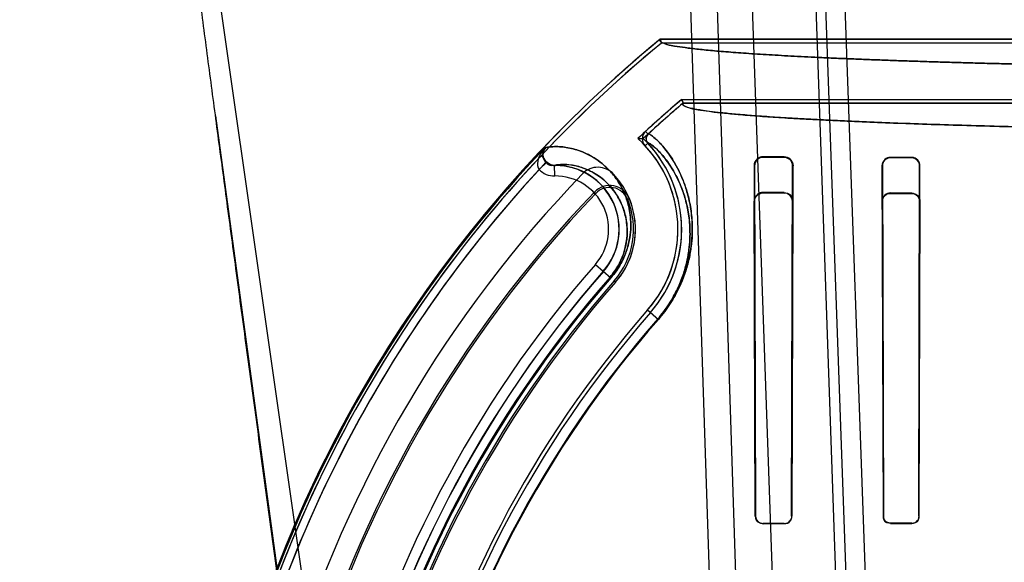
# Model space of a CAD drawing. Header units: millimetres. Extents: x 0 to 297, y 0 to 210.
# Tile 378 of 401: x 241.925 to 242.156, y 158.852 to 158.98. Entities that reach past the tile are written whole.
import ezdxf

# ---------------------------------------------------------------- set-up
doc = ezdxf.new("R2010")
doc.units = ezdxf.units.MM
doc.header["$LTSCALE"] = 16.335
doc.layers.get('0').update_dxf_attribs({"linetype": 'CONTINUOUS'})
for name, color, linetype in [('AXES_REF', 7, 'CONTINUOUS'), ('INTFCLR_1', 7, 'CONTINUOUS'), ('INTFCLR_144815', 7, 'CONTINUOUS'), ('INTFCLR_72935', 7, 'CONTINUOUS')]:
    doc.layers.add(name, color=color, linetype=linetype)

msp = doc.modelspace()

# ---------------------------------------------------------------- linework, layer by layer
at = {"color": 7, "linetype": 'Continuous'}
for centre, radius in [((241.5069109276, 154.9564782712), 4.8479140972), ((241.5069109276, 154.9564782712), 4.8475), ((241.5069109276, 154.9564782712), 4.8164570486), ((241.5069109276, 159.1054782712), 0.4275)]:
    msp.add_circle(centre, radius, dxfattribs=at)
msp.add_arc((241.5069109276, 154.9564782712), 4.8, 278.2771290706, 261.7228709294, dxfattribs=at)
at = {"layer": 'AXES_REF', "color": 7, "linetype": 'Continuous'}
msp.add_arc((241.5069109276, 154.9564782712), 4.91, 113.0826656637, 66.9173343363, dxfattribs=at)
at = {"layer": 'AXES_REF', "color": 9, "linetype": 'Continuous'}
msp.add_arc((241.5069109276, 154.9564782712), 4.4222561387, 94.4118118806, 85.5881881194, dxfattribs=at)
at = {"layer": 'INTFCLR_1', "color": 6, "linetype": 'Continuous'}
for p, q in [((242.0756433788, 158.9745054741), (242.0753279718, 158.9753871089)), ((242.2028541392, 158.975387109), (242.0753279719, 158.975387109)), ((242.1813201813, 158.9745054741), (242.0756433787, 158.9745054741)), ((242.0804321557, 158.9612596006), (242.0807562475, 158.9603779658)), ((242.0804321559, 158.9612596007), (242.1813201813, 158.9612596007)), ((242.0807562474, 158.9603779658), (242.4533451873, 158.9603779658)), ((242.1045507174, 158.9477038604), (242.0995507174, 158.9477294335)), ((242.1045507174, 158.9475876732), (242.0995507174, 158.9476072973)), ((242.1345507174, 158.9475876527), (242.1295507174, 158.9476036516)), ((242.1345507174, 158.9474929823), (242.1295507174, 158.9475064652)), ((242.0974360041, 158.9456122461), (242.0977413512, 158.8631826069)), ((242.0975574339, 158.9456122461), (242.0978156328, 158.8631826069)), ((242.1062639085, 158.8631826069), (242.1065096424, 158.9456122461)), ((242.1063355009, 158.8631826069), (242.1066201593, 158.9456122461)), ((242.1275624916, 158.9456122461), (242.1278188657, 158.8631826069)), ((242.1276590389, 158.9456122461), (242.1278862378, 158.8631826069)), ((242.1361989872, 158.8631826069), (242.1364191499, 158.9456122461)), ((242.1362646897, 158.8631826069), (242.1365109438, 158.9456122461)), ((242.0995507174, 158.8614554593), (242.1045507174, 158.8614683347)), ((242.0995507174, 158.8613823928), (242.1045507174, 158.8613965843)), ((242.1295507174, 158.8615243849), (242.1345507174, 158.8615340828)), ((242.1295507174, 158.8614578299), (242.1345507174, 158.8614683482))]:
    msp.add_line(p, q, dxfattribs=at)
at = {"layer": 'INTFCLR_1', "color": 9, "linetype": 'Continuous'}
for p, q in [((242.0719095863, 158.9537287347), (242.0725062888, 158.9530797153)), ((242.0717785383, 158.9503521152), (242.0724237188, 158.9509529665)), ((242.0482581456, 158.949905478), (242.0484364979, 158.9499054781)), ((242.0486285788, 158.9464873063), (242.0468413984, 158.9447431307)), ((242.0995507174, 158.9476072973), (242.0995507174, 158.9477294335)), ((242.1045507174, 158.9477038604), (242.1045507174, 158.9475876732)), ((242.1295507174, 158.9475064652), (242.1295507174, 158.9476036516)), ((242.1345507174, 158.9475876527), (242.1345507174, 158.9474929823)), ((242.0505065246, 158.9432249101), (242.0504757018, 158.9457243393)), ((242.0974360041, 158.9456122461), (242.0975574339, 158.9456122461)), ((242.1065096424, 158.9456122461), (242.1066201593, 158.9456122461)), ((242.1275624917, 158.9456122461), (242.1276590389, 158.9456122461)), ((242.1364191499, 158.9456122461), (242.1365109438, 158.9456122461)), ((242.0601039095, 158.9224261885), (242.0637317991, 158.9192540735)), ((242.0723864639, 158.9116867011), (242.0749049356, 158.909484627)), ((242.0978156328, 158.8631826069), (242.0977413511, 158.8631826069)), ((242.1063355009, 158.8631826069), (242.1062639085, 158.8631826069)), ((242.1278862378, 158.8631826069), (242.1278188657, 158.8631826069)), ((242.1362646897, 158.8631826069), (242.1361989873, 158.8631826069)), ((242.0995507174, 158.8613823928), (242.0995507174, 158.8614554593)), ((242.1045507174, 158.8614683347), (242.1045507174, 158.8613965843)), ((242.1295507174, 158.8614578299), (242.1295507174, 158.8615243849)), ((242.1345507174, 158.8615340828), (242.1345507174, 158.8614683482))]:
    msp.add_line(p, q, dxfattribs=at)
at = {"layer": 'INTFCLR_1', "color": 7, "linetype": 'Continuous'}
for points in [[(242.106276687, 158.9467690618), (242.1063525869, 158.9466446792), (242.106418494, 158.946517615), (242.1064745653, 158.9463887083), (242.1065209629, 158.9462589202), (242.1065580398, 158.9461288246), (242.1065862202, 158.9459985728), (242.1066057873, 158.9458685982), (242.1066169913, 158.9457396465), (242.1066201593, 158.9456122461)], [(242.098347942, 158.8619373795), (242.0983598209, 158.8619260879), (242.098371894, 158.8619148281), (242.0983841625, 158.8619036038), (242.0983963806, 158.861892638), (242.0984087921, 158.86188171), (242.0984221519, 158.8618701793), (242.0984368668, 158.8618577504), (242.0984525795, 158.8618447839), (242.0984689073, 158.8618316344), (242.0984857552, 158.8618184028), (242.0985032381, 158.8618050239), (242.0985212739, 158.861791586), (242.0985397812, 158.8617781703), (242.0985588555, 158.8617647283), (242.0985786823, 158.8617511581), (242.0985993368, 158.8617374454), (242.0986207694, 158.8617236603), (242.0986429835, 158.8617098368), (242.0986659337, 158.8616960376), (242.0986896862, 158.8616822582), (242.0987144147, 158.8616684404), (242.098740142, 158.8616546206), (242.0987668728, 158.8616408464), (242.0987947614, 158.8616270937), (242.098823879, 158.861613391), (242.0988541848, 158.8615998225), (242.0988856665, 158.8615864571), (242.0989181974, 158.861573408), (242.0989519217, 158.8615606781), (242.0989872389, 158.861548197), (242.0990242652, 158.8615360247), (242.0990629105, 158.8615242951), (242.0991032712, 158.8615130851), (242.0991453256, 158.8615025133), (242.0991891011, 158.8614926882), (242.0992347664, 158.8614836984), (242.0992822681, 158.8614756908), (242.0993316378, 158.8614688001), (242.0993831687, 158.8614631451), (242.0994369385, 158.8614589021), (242.0994928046, 158.8614562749), (242.0995507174, 158.8614554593)]]:
    msp.add_lwpolyline(points, dxfattribs=at)
at = {"layer": 'INTFCLR_1', "color": 6, "linetype": 'Continuous'}
for centre, radius, start, end in [((242.2670507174, 158.7414782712), 0.3024416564, 129.3396669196, 162.9347323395), ((242.2670507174, 158.7414782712), 0.3015600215, 129.3995060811, 162.9347321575), ((242.2670507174, 158.7414782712), 0.2883232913, 130.3349249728, 132.5951472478), ((242.2670507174, 158.7414782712), 0.2874416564, 130.3994272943, 132.5951472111), ((242.0735215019, 158.9519753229), 0.0023817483, 132.5924038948, 222.962492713), ((242.0735215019, 158.9519753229), 0.0015001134, 132.5915890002, 222.9624867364), ((242.0506611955, 158.9306826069), 0.029740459, 318.8345507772, 42.96685853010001), ((242.0506611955, 158.9306826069), 0.028858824, 318.8345500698, 42.9669915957), ((242.2670507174, 158.7414782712), 0.2996810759, 137.2913519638, 169.1014109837), ((242.0606645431, 158.9402781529), 0.005, 42.29570308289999, 136.0726218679), ((242.2670507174, 158.7414782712), 0.2915600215, 136.0726226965, 162.934732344), ((242.0735215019, 158.9519753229), 0.0123817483, 222.2957028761, 222.9661258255), ((242.0506611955, 158.9306826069), 0.018858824, 318.8345509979, 42.96699183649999), ((242.2670507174, 158.7414782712), 0.2685828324, 138.8345507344, 166.0686236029), ((242.2670507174, 158.7414782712), 0.2585828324, 138.8345508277, 166.0686237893), ((242.2670507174, 158.7414782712), 0.2577011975, 138.8345507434, 166.0686235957)]:
    msp.add_arc(centre, radius, start, end, dxfattribs=at)
at = {"layer": 'INTFCLR_1', "color": 9, "linetype": 'Continuous'}
for centre, radius, start, end in [((242.2670507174, 158.7414782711), 0.302178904, 136.3898582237, 175.7650415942), ((242.0504408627, 158.9482504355), 0.0050258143, 224.2570395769, 270.7486548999), ((242.0506611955, 158.9306826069), 0.0150428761, 318.8345507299, 90.70656214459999), ((242.0506611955, 158.9306826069), 0.0125432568, 318.8345507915, 90.70647647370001), ((242.2670507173, 158.7414782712), 0.2748983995, 138.8345507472, 166.0686236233), ((242.2670507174, 158.7414782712), 0.2723987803, 138.8345507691, 166.0686236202), ((242.2670507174, 158.7414782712), 0.2703464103, 138.8345507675, 166.0686236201), ((242.2670507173, 158.7414782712), 0.2700792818, 138.8345501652, 166.0686229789), ((242.2670507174, 158.7414782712), 0.2554052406, 138.8345507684, 166.0686236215), ((242.2670507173, 158.7414782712), 0.2552374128, 138.8345501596, 166.0686229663)]:
    msp.add_arc(centre, radius, start, end, dxfattribs=at)
at = {"layer": 'INTFCLR_1', "color": 6, "linetype": 'Continuous'}
for points, knots in [([(242.0753279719, 158.975387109), (242.0748251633, 158.9749749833), (242.0772060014, 158.9739958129), (242.0787984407, 158.973829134), (242.0809016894, 158.9734595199), (242.0827555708, 158.9732344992), (242.0844125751, 158.9730433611), (242.0862191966, 158.972858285), (242.0881854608, 158.9726736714), (242.0903061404, 158.9724914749), (242.0925804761, 158.9723113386), (242.0950062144, 158.9721335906), (242.097581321, 158.9719583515), (242.1003035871, 158.9717857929), (242.1031706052, 158.9716160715), (242.1061799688, 158.9714493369), (242.1093289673, 158.9712857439), (242.1126149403, 158.9711254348), (242.1160349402, 158.9709685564), (242.1195860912, 158.9708152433), (242.123265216, 158.9706656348), (242.1270692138, 158.9705198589), (242.1309946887, 158.9703780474), (242.1350383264, 158.9702403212), (242.139196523, 158.9701068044), (242.1434657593, 158.9699776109), (242.1478422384, 158.9698528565), (242.1523222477, 158.9697326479), (242.1569018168, 158.9696170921), (242.161577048, 158.9695062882), (242.1663438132, 158.9694003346), (242.1711980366, 158.9692993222), (242.1761354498, 158.9692033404), (242.1811518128, 158.969112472), (242.1862427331, 158.9690267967), (242.1914038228, 158.9689463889), (242.196630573, 158.9688713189), (242.201918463, 158.968801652), (242.2054636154, 158.9687590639), (242.2072456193, 158.9687386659)], [0, 0, 0, 0, 0.0147184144, 0.0289274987, 0.0479851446, 0.0593242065, 0.07186058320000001, 0.08558520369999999, 0.1004875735, 0.1165558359, 0.1337768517, 0.1521365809, 0.1716202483, 0.1922099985, 0.2138903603, 0.2366410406, 0.2604442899, 0.2852775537, 0.3111215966, 0.3379520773, 0.3657479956, 0.3944832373, 0.4241351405, 0.4546759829, 0.486081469, 0.5183223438, 0.5513727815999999, 0.5852021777, 0.6197831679, 0.6550840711, 0.6910759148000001, 0.7277261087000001, 0.7650041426, 0.8028766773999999, 0.8413117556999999, 0.8802754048, 0.9197343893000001, 0.9596540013, 1, 1, 1, 1]), ([(242.0807562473, 158.9603779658), (242.0802473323, 158.959944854), (242.0827264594, 158.9590206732), (242.0843549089, 158.958830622), (242.0871049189, 158.958376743), (242.0901857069, 158.9580461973), (242.0939850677, 158.9576781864), (242.0983730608, 158.9573303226), (242.1034449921, 158.9569820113), (242.1091071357, 158.9566460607), (242.1153411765, 158.9563218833), (242.1221240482, 158.9560112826), (242.1294291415, 158.9557153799), (242.137232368, 158.9554352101), (242.1455027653, 158.9551718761), (242.1542106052, 158.9549263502), (242.1633178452, 158.9546996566), (242.1727957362, 158.9544924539), (242.1826130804, 158.9543054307), (242.1927319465, 158.9541393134), (242.2031098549, 158.9539947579), (242.2137129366, 158.9538721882), (242.2245084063, 158.9537719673), (242.2354591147, 158.9536944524), (242.2465233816, 158.9536399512), (242.2576565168, 158.9536086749), (242.2688119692, 158.9536007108), (242.2799503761, 158.9536160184), (242.2910349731, 158.9536544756), (242.3020326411, 158.9537159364), (242.3129052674, 158.95380018), (242.3236146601, 158.9539069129), (242.3341195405, 158.9540357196), (242.3443788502, 158.9541860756), (242.3543542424, 158.9543573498), (242.3640145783, 158.9545489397), (242.3733227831, 158.9547600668), (242.382246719, 158.9549899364), (242.3907550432, 158.9552376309), (242.3988259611, 158.9555024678), (242.4064252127, 158.955783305), (242.4135303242, 158.9560792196), (242.4201126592, 158.9563888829), (242.4261524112, 158.9567113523), (242.4316242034, 158.9570448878), (242.4365101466, 158.9573885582), (242.4407171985, 158.9577330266), (242.4442184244, 158.9580750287), (242.4468848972, 158.9583813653), (242.4490426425, 158.9586911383), (242.4508013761, 158.9589832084), (242.4541343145, 158.9597063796), (242.4533451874, 158.9603779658)], [0, 0, 0, 0, 0.0053653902, 0.0105118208, 0.0174760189, 0.0261386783, 0.0359683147, 0.0479263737, 0.0615456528, 0.0767631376, 0.0934730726, 0.1116627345, 0.1312789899, 0.1521719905, 0.1743536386, 0.19771396, 0.2221132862, 0.2474965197, 0.2738282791, 0.300949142, 0.3287498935, 0.357158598, 0.3860849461, 0.4154283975, 0.4450819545, 0.4749189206, 0.5048145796, 0.5346469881, 0.5643471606, 0.5938112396, 0.6229465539, 0.651644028, 0.6797991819, 0.7072945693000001, 0.7340229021, 0.7599014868, 0.7848707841, 0.8087758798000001, 0.8315737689, 0.8532113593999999, 0.873610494, 0.8926282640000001, 0.9103060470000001, 0.9265175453, 0.941187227, 0.954324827, 0.9658240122, 0.9751315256, 0.9824167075, 0.9877637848, 0.9916803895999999, 1, 1, 1, 1]), ([(242.0995507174, 158.9477294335), (242.0991016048, 158.9477318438), (242.0979906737, 158.9473850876), (242.0974319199, 158.9462414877), (242.0974360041, 158.9456122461)], [0, 0, 0, 0, 0.4164780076, 1, 1, 1, 1]), ([(242.0995507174, 158.9476072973), (242.0990856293, 158.9476091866), (242.0980307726, 158.9472357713), (242.0975547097, 158.9461649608), (242.0975574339, 158.9456122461)], [0, 0, 0, 0, 0.4569520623, 1, 1, 1, 1]), ([(242.1065096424, 158.9456122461), (242.1065120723, 158.9461427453), (242.1060628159, 158.9471952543), (242.105023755, 158.9475858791), (242.1045507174, 158.9475876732)], [0, 0, 0, 0, 0.5286303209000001, 1, 1, 1, 1]), ([(242.1295507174, 158.9476036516), (242.1290923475, 158.9476051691), (242.1280413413, 158.9472383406), (242.1275597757, 158.9461691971), (242.1275624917, 158.9456122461)], [0, 0, 0, 0, 0.4514516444, 1, 1, 1, 1]), ([(242.1295507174, 158.9475064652), (242.1290875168, 158.9475077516), (242.1280827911, 158.9471277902), (242.1276569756, 158.9461154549), (242.1276590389, 158.9456122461)], [0, 0, 0, 0, 0.4792994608, 1, 1, 1, 1]), ([(242.1365109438, 158.9456122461), (242.136513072, 158.946075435), (242.1361421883, 158.9471162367), (242.1350912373, 158.9475859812), (242.1345507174, 158.9475876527)], [0, 0, 0, 0, 0.4614788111, 1, 1, 1, 1]), ([(242.1364191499, 158.9456122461), (242.1364209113, 158.946060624), (242.1360589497, 158.9470532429), (242.1350586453, 158.9474916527), (242.1345507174, 158.9474929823)], [0, 0, 0, 0, 0.4688655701, 1, 1, 1, 1]), ([(242.1045507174, 158.8613965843), (242.1050017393, 158.8613978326), (242.105948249, 158.861774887), (242.1063345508, 158.8627231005), (242.1063355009, 158.8631826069)], [0, 0, 0, 0, 0.4953413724, 1, 1, 1, 1])]:
    msp.add_open_spline(points, degree=3, knots=knots, dxfattribs=at)
at = {"layer": 'INTFCLR_1', "color": 9, "linetype": 'Continuous'}
for points, knots in [([(242.0749049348, 158.9094846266), (242.0754205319, 158.9100743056), (242.076395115, 158.9112739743), (242.0777038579, 158.9131433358), (242.0788315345, 158.9150181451), (242.0797818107, 158.9168637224), (242.080566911, 158.9186532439), (242.0813943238, 158.9208865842), (242.0820035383, 158.9230516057), (242.0824197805, 158.9251232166), (242.082704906, 158.9269867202), (242.0828959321, 158.9291612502), (242.0829150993, 158.9316045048), (242.0827685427, 158.933841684), (242.0824932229, 158.9358935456), (242.0821183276, 158.9377751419), (242.0816673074, 158.9394998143), (242.0810123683, 158.9415354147), (242.0801027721, 158.9437681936), (242.0789001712, 158.9460787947), (242.0776999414, 158.947980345), (242.0765452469, 158.9495338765), (242.0755015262, 158.9507506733), (242.0743643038, 158.9519204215), (242.07356254, 158.9525310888), (242.0726673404, 158.9532278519), (242.0725062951, 158.9530797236)], [0, 0, 0, 0, 0.04811289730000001, 0.0948396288, 0.140055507, 0.1823895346, 0.2222603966, 0.2600101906, 0.3286183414, 0.3601103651, 0.3897605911, 0.4443772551, 0.4940218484, 0.5396970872, 0.5819719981, 0.6210923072, 0.6574699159, 0.6914075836, 0.7523833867, 0.8053095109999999, 0.8511583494, 0.8905021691, 0.9236660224, 0.9508068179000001, 0.9865600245, 1, 1, 1, 1]), ([(242.074778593, 158.909595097), (242.0752685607, 158.910155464), (242.0761946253, 158.9112955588), (242.0774379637, 158.9130722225), (242.0785090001, 158.9148541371), (242.0794112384, 158.9166082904), (242.0801563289, 158.9183091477), (242.0809411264, 158.9204317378), (242.0815183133, 158.9224893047), (242.0819119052, 158.9244579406), (242.0821809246, 158.9262286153), (242.0823599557, 158.9282945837), (242.082375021, 158.9306154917), (242.0822325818, 158.9327402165), (242.0819678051, 158.934688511), (242.0816084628, 158.9364747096), (242.0811768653, 158.9381115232), (242.0805507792, 158.9400428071), (242.0796820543, 158.9421602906), (242.0785342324, 158.9443501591), (242.0773891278, 158.946151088), (242.076287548, 158.9476205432), (242.0752919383, 158.948771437), (242.0742056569, 158.9498721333), (242.073439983, 158.9504586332), (242.0725772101, 158.9510956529), (242.0724237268, 158.9509529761)], [0, 0, 0, 0, 0.048135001, 0.09488283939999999, 0.1401184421, 0.1824700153, 0.2223563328, 0.2601195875, 0.3287485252, 0.3602483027, 0.3899046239, 0.4445290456, 0.4941763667, 0.539850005, 0.5821195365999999, 0.6212312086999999, 0.6575973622, 0.6915211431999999, 0.7524634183, 0.8053508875, 0.8511585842, 0.8904615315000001, 0.9235877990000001, 0.9506982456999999, 0.9864488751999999, 1, 1, 1, 1]), ([(242.0482581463, 158.9499054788), (242.0480908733, 158.9497220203), (242.04746933, 158.9489794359), (242.0469663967, 158.9481292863), (242.0467121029, 158.9474551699)], [0, 0, 0, 0, 0.2562763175, 1, 1, 1, 1]), ([(242.0486285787, 158.9464873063), (242.0484881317, 158.9466309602), (242.0480207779, 158.9471969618), (242.0477840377, 158.9479430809), (242.047768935, 158.9484736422)], [0, 0, 0, 0, 0.2745774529, 1, 1, 1, 1]), ([(242.0637317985, 158.9192540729), (242.0641948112, 158.919783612), (242.065042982, 158.9208697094), (242.066093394, 158.9225657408), (242.0669053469, 158.9242343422), (242.0675026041, 158.9258232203), (242.0679240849, 158.9273211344), (242.0682824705, 158.9291260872), (242.0684715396, 158.9311982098), (242.0683892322, 158.9334789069), (242.0680831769, 158.9355064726), (242.0676136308, 158.9373183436), (242.0668524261, 158.9394110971), (242.0656797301, 158.9416742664), (242.0639973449, 158.9439459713), (242.0621834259, 158.9457686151), (242.0597852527, 158.9476047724), (242.0567924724, 158.9491371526), (242.0538141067, 158.9499137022), (242.0510848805, 158.9501903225), (242.0494840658, 158.9501358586), (242.0484364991, 158.9499054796)], [0, 0, 0, 0, 0.04773748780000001, 0.09329304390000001, 0.1351487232, 0.1734708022, 0.2083384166, 0.240632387, 0.298256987, 0.3490779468, 0.3951598, 0.4371448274, 0.4758885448, 0.5461126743, 0.6092467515, 0.6670305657, 0.7200356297, 0.8137358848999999, 0.8930638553, 0.9272076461, 1, 1, 1, 1]), ([(242.0467120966, 158.9474551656), (242.0466229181, 158.9472118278), (242.0463615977, 158.9463455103), (242.0464042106, 158.9452435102), (242.0468413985, 158.9447431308)], [0, 0, 0, 0, 0.2805935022, 1, 1, 1, 1]), ([(242.0635307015, 158.919429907), (242.0639313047, 158.9198880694), (242.0646648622, 158.9208280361), (242.0655723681, 158.9222960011), (242.066272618, 158.9237411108), (242.06741026, 158.9267794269), (242.0677761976, 158.9301808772), (242.0672588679, 158.9334850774), (242.0668454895, 158.9350477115), (242.0661782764, 158.9368490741), (242.0651546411, 158.9387936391), (242.0636908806, 158.9407397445), (242.0621167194, 158.9422954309), (242.0600422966, 158.9438535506), (242.0574567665, 158.945145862), (242.0540746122, 158.9459711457), (242.0517302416, 158.946000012), (242.0504757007, 158.9457243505)], [0, 0, 0, 0, 0.0482456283, 0.0942835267, 0.1365779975, 0.1752964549, 0.351446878, 0.3979353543, 0.4402714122, 0.4793207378, 0.5500476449, 0.6135710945, 0.671652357, 0.7248751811, 0.8188122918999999, 0.8981763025, 1, 1, 1, 1])]:
    msp.add_open_spline(points, degree=3, knots=knots, dxfattribs=at)
for points in [[(242.047768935, 158.948473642), (242.047659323, 158.9479968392), (242.047167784, 158.947633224), (242.0467120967, 158.9474551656)], [(242.047770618, 158.9484943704), (242.0477790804, 158.9489919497), (242.0479477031, 158.9495165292), (242.0482581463, 158.9499054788)], [(242.047770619, 158.94849437), (242.0478349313, 158.9490104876), (242.0480787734, 158.9495279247), (242.0484364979, 158.9499054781)], [(242.0504756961, 158.9457243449), (242.0498095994, 158.9457149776), (242.0490946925, 158.9460113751), (242.0486285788, 158.9464873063)]]:
    msp.add_open_spline(points, degree=3, dxfattribs=at)
at = {"layer": 'INTFCLR_1', "color": 7, "linetype": 'Continuous'}
for points in [[(242.1045507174, 158.9477038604), (242.1050127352, 158.9477015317), (242.105600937, 158.9476212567), (242.1058552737, 158.9472355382)], [(242.0978156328, 158.8631826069), (242.0978165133, 158.8627311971), (242.0980222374, 158.8622499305), (242.098347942, 158.8619373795)], [(242.0978156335, 158.8631826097), (242.0978162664, 158.8626533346), (242.0980177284, 158.8617695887), (242.0985469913, 158.861773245)]]:
    msp.add_open_spline(points, degree=3, dxfattribs=at)
msp.add_open_spline([(242.106620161, 158.9456122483), (242.106629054, 158.9461792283), (242.1061400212, 158.947292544), (242.1050449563, 158.9477042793), (242.104550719, 158.9477038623)], degree=3, knots=[0, 0, 0, 0, 0.5343037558, 1, 1, 1, 1], dxfattribs=at)
at = {"layer": 'INTFCLR_1', "color": 6, "linetype": 'Continuous'}
for points in [[(242.0977413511, 158.8631826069), (242.0977425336, 158.8626335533), (242.0979473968, 158.8617171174), (242.0984964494, 158.8617187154)], [(242.1278188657, 158.8631826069), (242.1278199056, 158.8626451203), (242.1280364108, 158.8617566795), (242.1285738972, 158.8617578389)], [(242.1278862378, 158.8631826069), (242.1278871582, 158.8626651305), (242.1280966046, 158.8618103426), (242.1286140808, 158.8618113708)], [(242.1362646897, 158.8631826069), (242.1362637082, 158.8626613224), (242.136071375, 158.8617926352), (242.1355500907, 158.861791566)], [(242.1045507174, 158.8614683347), (242.1050109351, 158.8614694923), (242.1058126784, 158.8615662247), (242.1058135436, 158.8620264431)], [(242.1345507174, 158.8615340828), (242.1350237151, 158.8615349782), (242.1358300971, 158.861673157), (242.1358309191, 158.8621461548)]]:
    msp.add_open_spline(points, degree=3, dxfattribs=at)
at = {"layer": 'INTFCLR_144815', "color": 9, "linetype": 'Continuous'}
for p, q in [((242.0421411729, 158.4917480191), (241.9514687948, 159.1257148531)), ((242.0895738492, 158.7714346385), (242.0777995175, 159.1257148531)), ((242.0958244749, 158.7664782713), (242.0842492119, 159.1257148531)), ((242.0920507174, 159.1257148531), (242.1045241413, 158.7685343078)), ((242.1196470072, 158.7650160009), (242.1070507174, 159.1257148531)), ((242.1090576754, 159.1257148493), (242.1231874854, 158.7356267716)), ((242.127656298, 158.7362653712), (242.1138537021, 159.1257148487))]:
    msp.add_line(p, q, dxfattribs=at)
at = {"layer": 'INTFCLR_144815', "color": 7, "linetype": 'Continuous'}
msp.add_line((241.9706336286, 158.9574156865), (241.9934945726, 158.7892996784), dxfattribs=at)
msp.add_open_spline([(241.9934945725, 158.7892996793), (241.9925457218, 158.7961756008), (241.9906778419, 158.8097299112), (241.9879343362, 158.8296964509), (241.9853022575, 158.8489110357), (241.9827566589, 158.8675544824), (241.9802728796, 158.885808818), (241.9778395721, 158.9037616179), (241.9754945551, 158.9211370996), (241.9732641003, 158.937741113), (241.9711375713, 158.9536524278), (241.9690954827, 158.9690192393), (241.9671364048, 158.9838575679), (241.9652986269, 158.9978805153), (241.9636126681, 159.0108515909), (241.9621172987, 159.0224610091), (241.960794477, 159.032830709), (241.9596464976, 159.0419222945), (241.9586343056, 159.0500265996), (241.9577450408, 159.0572284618), (241.9569602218, 159.0636629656), (241.956277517, 159.0693331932), (241.9556701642, 159.0744439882), (241.9551302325, 159.0790515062), (241.9546464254, 159.0832440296), (241.9542312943, 159.0868976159), (241.9538572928, 159.0902418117), (241.9535183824, 159.0933255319), (241.9532140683, 159.0961481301), (241.9529495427, 159.098650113), (241.9527112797, 159.1009501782), (241.9524960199, 159.1030756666), (241.9523054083, 159.1050045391), (241.9521367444, 159.1067547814), (241.9519860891, 159.1083613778), (241.9518514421, 159.1098416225), (241.9517308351, 159.1112103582), (241.951623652, 159.1124704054), (241.951504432, 159.11392917), (241.9513814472, 159.115526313), (241.9512628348, 159.1172228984), (241.9511751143, 159.1186590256), (241.9511036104, 159.1199975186), (241.9510574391, 159.1212931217), (241.9510036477, 159.1226621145), (241.9511110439, 159.1239312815), (241.9508244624, 159.1257621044), (241.9514687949, 159.1257148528)], degree=3, knots=[0, 0, 0, 0, 0.0613894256, 0.1210121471, 0.1782505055, 0.2329171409, 0.2874314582, 0.3411860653, 0.393149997, 0.4424997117, 0.4893569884, 0.5351266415, 0.5796041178, 0.6217313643, 0.6602111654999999, 0.6952899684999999, 0.7252574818, 0.7526677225, 0.7763376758, 0.7974917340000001, 0.8168472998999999, 0.833668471, 0.8480034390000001, 0.8623670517, 0.8746978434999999, 0.8853296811, 0.8948885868, 0.9044594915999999, 0.9127674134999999, 0.9199973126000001, 0.9267112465, 0.9332188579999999, 0.9388920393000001, 0.9438539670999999, 0.9487703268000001, 0.9531636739, 0.9569998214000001, 0.9609227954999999, 0.9643482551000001, 0.9699444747, 0.9750912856, 0.9793861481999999, 0.98268036, 0.9869136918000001, 0.9909962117, 0.9942859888, 1, 1, 1, 1], dxfattribs=at)
at = {"layer": 'INTFCLR_72935', "color": 6, "linetype": 'Continuous'}
for p, q in [((242.075327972, 158.975387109), (242.0756433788, 158.9745054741)), ((242.0753279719, 158.975387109), (242.2028541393, 158.975387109)), ((242.2004674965, 158.9745054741), (242.0756433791, 158.9745054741)), ((242.0807562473, 158.9603779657), (242.0804321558, 158.9612596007)), ((242.080432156, 158.9612596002), (242.2004674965, 158.9612596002)), ((242.4533451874, 158.9603779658), (242.0807562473, 158.9603779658)), ((242.0700793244, 158.9520313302), (242.0713694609, 158.952028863)), ((242.0502988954, 158.9456826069), (242.0506611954, 158.9456826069)), ((242.1045507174, 158.9393168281), (242.0995507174, 158.9393395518)), ((242.0995507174, 158.9392287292), (242.1045507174, 158.9392104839)), ((242.1345507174, 158.9392104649), (242.1295507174, 158.9392253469)), ((242.0977413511, 158.8631826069), (242.0974857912, 158.9372729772)), ((242.0978156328, 158.8631826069), (242.0975962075, 158.9372729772)), ((242.1064734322, 158.9372729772), (242.1062639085, 158.8631826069)), ((242.1065754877, 158.9372729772), (242.1063355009, 158.8631826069)), ((242.1276008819, 158.9372729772), (242.1278188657, 158.8631826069)), ((242.1278862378, 158.8631826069), (242.127691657, 158.9372729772)), ((242.1295507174, 158.9391341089), (242.1345507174, 158.9391213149)), ((242.1363878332, 158.9372729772), (242.1361989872, 158.8631826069)), ((242.1364746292, 158.9372729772), (242.1362646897, 158.8631826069)), ((242.1045507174, 158.8614683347), (242.0995507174, 158.8614554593)), ((242.0995507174, 158.8613823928), (242.1045507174, 158.8613965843)), ((242.1345507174, 158.8615340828), (242.1295507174, 158.8615243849)), ((242.1295507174, 158.8614578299), (242.1345507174, 158.8614683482))]:
    msp.add_line(p, q, dxfattribs=at)
at = {"layer": 'INTFCLR_72935', "color": 9, "linetype": 'Continuous'}
for p, q in [((242.0482581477, 158.9499054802), (242.0484365, 158.9499054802)), ((242.0502352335, 158.9456826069), (242.0502988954, 158.9456826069)), ((242.059853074, 158.9394322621), (242.0601693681, 158.9391300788)), ((242.0995507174, 158.9393395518), (242.0995507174, 158.9392287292)), ((242.1045507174, 158.9392104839), (242.1045507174, 158.9393168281)), ((242.1295507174, 158.9392253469), (242.1295507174, 158.9391341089)), ((242.1345507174, 158.9391213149), (242.1345507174, 158.9392104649)), ((242.0680889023, 158.9378888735), (242.0676846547, 158.9377217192)), ((242.0975962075, 158.9372729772), (242.0974857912, 158.9372729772)), ((242.1065754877, 158.9372729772), (242.1064734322, 158.9372729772)), ((242.127691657, 158.9372729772), (242.1276008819, 158.9372729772)), ((242.1364746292, 158.9372729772), (242.1363878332, 158.9372729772)), ((242.0619533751, 158.9208090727), (242.0637317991, 158.9192540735)), ((242.0648583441, 158.9182690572), (242.0645290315, 158.918556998)), ((242.0723864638, 158.911686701), (242.0749049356, 158.909484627)), ((242.0977413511, 158.8631826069), (242.0978156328, 158.8631826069)), ((242.1062639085, 158.8631826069), (242.1063355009, 158.8631826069)), ((242.1278188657, 158.8631826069), (242.1278862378, 158.8631826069)), ((242.1361989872, 158.8631826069), (242.1362646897, 158.8631826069)), ((242.0995507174, 158.8614554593), (242.0995507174, 158.8613823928)), ((242.1045507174, 158.8613965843), (242.1045507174, 158.8614683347)), ((242.1295507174, 158.8615243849), (242.1295507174, 158.8614578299)), ((242.1345507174, 158.8614683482), (242.1345507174, 158.8615340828))]:
    msp.add_line(p, q, dxfattribs=at)
at = {"layer": 'INTFCLR_72935', "color": 7, "linetype": 'Continuous'}
msp.add_lwpolyline([(242.1295507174, 158.8615243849), (242.1294793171, 158.8615257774), (242.1294075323, 158.861530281), (242.1293355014, 158.8615379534), (242.1292634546, 158.8615488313), (242.1291914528, 158.8615629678), (242.1291193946, 158.8615804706), (242.129047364, 158.8616014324), (242.1289756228, 158.8616258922), (242.128904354, 158.8616539)], dxfattribs=at)
at = {"layer": 'INTFCLR_72935', "color": 6, "linetype": 'Continuous'}
for centre, radius, start, end in [((242.2670507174, 158.7414782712), 0.3024416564, 129.3396668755, 163.0859256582), ((242.2670507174, 158.7414782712), 0.3015600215, 129.3995060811, 163.1406710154), ((242.2670507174, 158.7414782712), 0.2883232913, 130.3349249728, 133.0911961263), ((242.2670507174, 158.7414782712), 0.2874416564, 130.3994273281, 132.9037340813), ((242.0506611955, 158.9306826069), 0.028858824, 318.8345500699, 47.7113284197), ((242.0506611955, 158.9306826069), 0.0297404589, 318.8345507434, 45.8691424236), ((242.2670507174, 158.7414782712), 0.2996810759, 136.8471002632, 169.5793628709), ((242.0506611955, 158.9306826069), 0.015, 318.8345507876, 90.0000001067), ((242.2670507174, 158.7414782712), 0.2865600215, 136.3069930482, 164.1119135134), ((242.0634683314, 158.9359782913), 0.005, 22.464850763, 136.3069891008), ((242.0634683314, 158.9359782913), 0.0045625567, 22.4648411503, 136.3069936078), ((242.2670507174, 158.7414782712), 0.2861225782, 136.3069931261, 164.1414215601), ((242.0506611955, 158.9306826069), 0.0184213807, 318.834550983, 22.4648411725), ((242.0506611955, 158.9306826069), 0.018858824, 318.8345497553, 22.4648437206), ((242.2670507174, 158.7414782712), 0.2724416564, 138.8345507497, 166.0686236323), ((242.2670507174, 158.7414782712), 0.2690202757, 138.8345507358, 166.0686236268), ((242.2670507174, 158.7414782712), 0.2685828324, 138.8345508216, 166.0686234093), ((242.2670507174, 158.7414782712), 0.2585828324, 138.8345508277, 166.0686237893), ((242.2670507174, 158.7414782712), 0.2577011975, 138.8345507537, 166.068623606)]:
    msp.add_arc(centre, radius, start, end, dxfattribs=at)
at = {"layer": 'INTFCLR_72935', "color": 9, "linetype": 'Continuous'}
for centre, radius, start, end in [((242.2670507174, 158.7414782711), 0.302178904, 136.3898582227, 175.7650415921), ((242.2670507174, 158.7414782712), 0.2703464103, 138.8345507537, 166.068623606), ((242.2670507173, 158.7414782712), 0.2700792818, 138.834550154, 166.0686229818), ((242.2670507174, 158.7414782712), 0.2554052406, 138.8345507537, 166.068623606), ((242.2670507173, 158.7414782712), 0.2552374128, 138.8345501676, 166.0686229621)]:
    msp.add_arc(centre, radius, start, end, dxfattribs=at)
at = {"layer": 'INTFCLR_72935', "color": 6, "linetype": 'Continuous'}
for points, knots in [([(242.2072456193, 158.9687386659), (242.2054636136, 158.9687590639), (242.2019184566, 158.9688016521), (242.1966305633, 158.9688713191), (242.1914038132, 158.968946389), (242.1862427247, 158.9690267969), (242.1811518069, 158.9691124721), (242.1761354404, 158.9692033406), (242.1711980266, 158.9692993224), (242.1663437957, 158.969400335), (242.1615770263, 158.9695062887), (242.1569017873, 158.9696170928), (242.1523222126, 158.9697326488), (242.1478422, 158.9698528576), (242.1434657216, 158.969977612), (242.1391964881, 158.9701068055), (242.1350382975, 158.9702403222), (242.1309946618, 158.9703780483), (242.1270691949, 158.9705198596), (242.123265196, 158.9706656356), (242.1195860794, 158.9708152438), (242.1160349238, 158.9709685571), (242.1126149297, 158.9711254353), (242.1093289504, 158.9712857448), (242.1061799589, 158.9714493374), (242.1031705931, 158.9716160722), (242.1003035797, 158.9717857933), (242.0975813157, 158.9719583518), (242.0950062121, 158.9721335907), (242.0925804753, 158.9723113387), (242.0903061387, 158.9724914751), (242.0881854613, 158.9726736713), (242.0862191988, 158.9728582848), (242.0844125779, 158.9730433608), (242.0827555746, 158.9732344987), (242.0809016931, 158.9734595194), (242.0787984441, 158.9738291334), (242.0772060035, 158.9739958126), (242.0748251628, 158.9749749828), (242.0753279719, 158.975387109)], [0, 0, 0, 0, 0.0403460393, 0.08026571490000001, 0.1197246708, 0.1586882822, 0.197123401, 0.2349958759, 0.272274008, 0.3089241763, 0.344916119, 0.3802170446, 0.4147980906, 0.4486275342, 0.4816779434, 0.5139187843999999, 0.5453242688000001, 0.5758650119, 0.6055169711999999, 0.6342520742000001, 0.6620481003, 0.6888784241, 0.7147226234, 0.739555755, 0.7633591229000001, 0.786109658, 0.8077900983, 0.8283798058, 0.8478633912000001, 0.8662231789, 0.8834441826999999, 0.899512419, 0.9144147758, 0.928139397, 0.9406757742, 0.9520148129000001, 0.97107248, 0.98528157, 1, 1, 1, 1]), ([(242.4533451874, 158.9603779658), (242.4538541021, 158.9599448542), (242.451374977, 158.9590206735), (242.4497465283, 158.9588306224), (242.446996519, 158.9583767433), (242.4439157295, 158.9580461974), (242.4401163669, 158.9576781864), (242.4357283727, 158.9573303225), (242.4306564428, 158.9569820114), (242.4249943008, 158.9566460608), (242.418760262, 158.9563218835), (242.4119773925, 158.9560112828), (242.4046723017, 158.9557153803), (242.396869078, 158.9554352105), (242.3885986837, 158.9551718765), (242.379890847, 158.9549263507), (242.3707836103, 158.9546996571), (242.3613057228, 158.9544924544), (242.3514883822, 158.9543054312), (242.3413695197, 158.9541393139), (242.3309916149, 158.9539947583), (242.3203885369, 158.9538721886), (242.3095930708, 158.9537719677), (242.2986423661, 158.9536944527), (242.2875781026, 158.9536399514), (242.2764449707, 158.953608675), (242.2652895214, 158.9536007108), (242.2541511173, 158.9536160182), (242.2430665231, 158.9536544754), (242.2320688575, 158.953715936), (242.2211962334, 158.9538001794), (242.2104868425, 158.9539069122), (242.1999819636, 158.9540357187), (242.1897226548, 158.9541860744), (242.1797472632, 158.9543573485), (242.1700869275, 158.9545489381), (242.1607787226, 158.954760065), (242.1518547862, 158.9549899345), (242.1433464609, 158.9552376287), (242.1352755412, 158.9555024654), (242.1276762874, 158.9557833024), (242.1205711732, 158.9560792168), (242.1139888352, 158.9563888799), (242.1079490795, 158.9567113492), (242.1024772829, 158.9570448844), (242.0975913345, 158.9573885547), (242.0933842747, 158.9577330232), (242.0898830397, 158.9580750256), (242.0872165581, 158.9583813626), (242.0850588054, 158.9586911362), (242.083300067, 158.9589832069), (242.0799671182, 158.9597063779), (242.0807562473, 158.9603779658)], [0, 0, 0, 0, 0.0053653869, 0.0105118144, 0.017476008, 0.0261386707, 0.0359683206, 0.0479263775, 0.061545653, 0.0767631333, 0.0934730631, 0.111662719, 0.1312789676, 0.1521719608, 0.1743536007, 0.1977139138, 0.222113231, 0.2474964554, 0.2738282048, 0.3009490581, 0.3287498, 0.3571584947, 0.3860848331, 0.4154282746, 0.4450818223, 0.4749187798, 0.5048144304, 0.534646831, 0.5643469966, 0.593811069, 0.6229463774, 0.6516438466, 0.6797989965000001, 0.7072943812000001, 0.7340227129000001, 0.7599012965, 0.7848705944, 0.8087756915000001, 0.8315735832, 0.8532111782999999, 0.8736103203, 0.8926280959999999, 0.9103058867, 0.9265173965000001, 0.9411870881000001, 0.9543247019, 0.9658239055, 0.9751314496, 0.9824166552, 0.9877637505, 0.9916803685, 1, 1, 1, 1]), ([(242.0484240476, 158.9464444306), (242.0480840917, 158.9467950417), (242.0474501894, 158.9479241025), (242.047768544, 158.9493447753), (242.0482581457, 158.9499054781)], [0, 0, 0, 0, 0.3961603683, 1, 1, 1, 1]), ([(242.0995507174, 158.9393395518), (242.0990934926, 158.9393417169), (242.0980053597, 158.9389825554), (242.0974825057, 158.9378693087), (242.0974857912, 158.9372729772)], [0, 0, 0, 0, 0.4339813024, 1, 1, 1, 1]), ([(242.0975962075, 158.9372729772), (242.0975941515, 158.9377412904), (242.0979736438, 158.9387779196), (242.0990209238, 158.9392307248), (242.0995507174, 158.9392287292)], [0, 0, 0, 0, 0.4692021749, 1, 1, 1, 1]), ([(242.1045507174, 158.9393168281), (242.1050520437, 158.9393146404), (242.1061284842, 158.9388962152), (242.1065781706, 158.9378096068), (242.1065754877, 158.9372729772)], [0, 0, 0, 0, 0.4829931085, 1, 1, 1, 1]), ([(242.1064734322, 158.9372729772), (242.1064755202, 158.9377799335), (242.1060505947, 158.9388101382), (242.1050285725, 158.9392087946), (242.1045507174, 158.9392104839)], [0, 0, 0, 0, 0.5147755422, 1, 1, 1, 1]), ([(242.1295507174, 158.9392253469), (242.129092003, 158.9392267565), (242.1280598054, 158.9388566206), (242.1275985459, 158.9378100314), (242.1276008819, 158.9372729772)], [0, 0, 0, 0, 0.460662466, 1, 1, 1, 1]), ([(242.1345507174, 158.9392104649), (242.1350465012, 158.9392090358), (242.1360722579, 158.9387899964), (242.1364766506, 158.9377624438), (242.1364746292, 158.9372729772)], [0, 0, 0, 0, 0.5032048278, 1, 1, 1, 1]), ([(242.127691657, 158.9372729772), (242.1276898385, 158.9377602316), (242.1280998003, 158.9387535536), (242.1290883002, 158.9391353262), (242.1295507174, 158.9391341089)], [0, 0, 0, 0, 0.5130776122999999, 1, 1, 1, 1])]:
    msp.add_open_spline(points, degree=3, knots=knots, dxfattribs=at)
for points in [[(242.0725062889, 158.9530797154), (242.0721595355, 158.9527609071), (242.0717207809, 158.9520897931), (242.0720418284, 158.951745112)], [(242.0484240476, 158.9464444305), (242.048779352, 158.9460779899), (242.0492644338, 158.945723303), (242.0497748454, 158.945723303)], [(242.0977413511, 158.8631826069), (242.0977425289, 158.8626357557), (242.0979435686, 158.8617214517), (242.0984904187, 158.8617230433)], [(242.0978156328, 158.8631826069), (242.0978165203, 158.8627260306), (242.0979035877, 158.8619245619), (242.0983601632, 158.8619257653)], [(242.1062639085, 158.8631826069), (242.1062629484, 158.8626719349), (242.1060887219, 158.8618139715), (242.1055780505, 158.861812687)], [(242.1361989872, 158.8631826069), (242.1361981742, 158.8627147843), (242.1360682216, 158.8619140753), (242.1356003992, 158.8619131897)], [(242.1045507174, 158.8613965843), (242.1050321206, 158.8613979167), (242.1058695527, 158.8615015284), (242.1058705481, 158.8619829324)], [(242.1295507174, 158.8614578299), (242.1290763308, 158.8614568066), (242.1282534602, 158.8615666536), (242.1282525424, 158.8620410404)], [(242.1345507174, 158.8614683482), (242.1350767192, 158.861469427), (242.1359498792, 158.8616701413), (242.1359508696, 158.8621961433)]]:
    msp.add_open_spline(points, degree=3, dxfattribs=at)
at = {"layer": 'INTFCLR_72935', "color": 9, "linetype": 'Continuous'}
for points, knots in [([(242.0725062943, 158.9530797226), (242.0726651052, 158.9532257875), (242.0735482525, 158.9525441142), (242.0743416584, 158.9519402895), (242.0754728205, 158.9507821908), (242.076519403, 158.9495664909), (242.077680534, 158.9480091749), (242.0788856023, 158.9461043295), (242.0800876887, 158.9437998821), (242.0812169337, 158.94103857), (242.0819911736, 158.9383912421), (242.0824779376, 158.9359840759), (242.0827592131, 158.9339348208), (242.0829125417, 158.9316949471), (242.0829000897, 158.929246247), (242.0827142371, 158.9270663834), (242.0824330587, 158.9251984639), (242.0820217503, 158.9231264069), (242.0814186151, 158.9209630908), (242.0805955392, 158.9187237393), (242.0798099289, 158.9169219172), (242.0788557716, 158.9150611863), (242.0777227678, 158.9131718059), (242.0764067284, 158.9112885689), (242.0754239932, 158.9100782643), (242.0749049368, 158.909484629)], [0, 0, 0, 0, 0.013253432, 0.048452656, 0.0753968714, 0.1085840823, 0.1481676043, 0.1941727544, 0.2470363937, 0.3075645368, 0.3771545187, 0.4160793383, 0.4583399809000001, 0.5041145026, 0.5538701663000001, 0.6086100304, 0.6383265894, 0.669862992, 0.7383304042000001, 0.7759793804, 0.8163493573, 0.8589897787, 0.9043377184, 0.9515633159, 1, 1, 1, 1]), ([(242.072423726, 158.950952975), (242.0725751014, 158.9510936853), (242.0734262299, 158.9504707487), (242.0741840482, 158.9498908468), (242.0752645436, 158.9488012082), (242.0762628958, 158.9476513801), (242.0773706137, 158.9461783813), (242.0785203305, 158.9443743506), (242.0796676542, 158.9421903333), (242.0807461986, 158.9395714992), (242.0814866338, 158.9370594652), (242.0819531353, 158.9347744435), (242.0822272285, 158.9328024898), (242.0823223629, 158.9314165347), (242.0823458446, 158.9306826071)], [0, 0, 0, 0, 0.0264300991, 0.09603534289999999, 0.1492597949, 0.2148151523, 0.2930125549, 0.3839088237, 0.4883734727, 0.608005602, 0.7455737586, 0.82253272, 0.9060948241, 1, 1, 1, 1]), ([(242.0484364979, 158.9499054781), (242.0480999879, 158.9495503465), (242.0475967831, 158.9485354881), (242.0479427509, 158.946530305), (242.0494235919, 158.9456826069), (242.0502452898, 158.9456826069)], [0, 0, 0, 0, 0.2597631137, 0.563719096, 1, 1, 1, 1]), ([(242.0484364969, 158.94990548), (242.0494879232, 158.9501367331), (242.0510952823, 158.9501905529), (242.0538329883, 158.9499104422), (242.0568133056, 158.9491291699), (242.0598015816, 158.9475940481), (242.0621920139, 158.94576058), (242.0636667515, 158.9442774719), (242.0647850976, 158.9428826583), (242.0656010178, 158.9416892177), (242.0663596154, 158.9403633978), (242.067043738, 158.9388924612), (242.0676313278, 158.9372614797), (242.0680942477, 158.9354500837), (242.0683939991, 158.9334249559), (242.068470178, 158.931145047), (242.0682747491, 158.9290713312), (242.0679115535, 158.9272699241), (242.0674880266, 158.9257797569), (242.0668898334, 158.9241990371), (242.0660789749, 158.9225403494), (242.0650330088, 158.9208564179), (242.0641907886, 158.9197790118), (242.0637318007, 158.9192540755)], [0, 0, 0, 0, 0.0730531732, 0.1073498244, 0.1868414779, 0.2804043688, 0.3331762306, 0.3908007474, 0.4218128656, 0.4544020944, 0.488798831, 0.5253519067, 0.5643462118, 0.6062708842, 0.6520145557, 0.7029952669, 0.7607118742, 0.7928845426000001, 0.8275973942, 0.8657178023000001, 0.9074244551, 0.9526824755, 1, 1, 1, 1]), ([(242.050298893, 158.9456826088), (242.0525585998, 158.9462558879), (242.0563074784, 158.945710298), (242.0600530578, 158.9438475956), (242.0621249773, 158.9422878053), (242.0636979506, 158.9407319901), (242.0651679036, 158.9387747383), (242.0661956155, 158.9368127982), (242.0668609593, 158.9349985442), (242.0673590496, 158.9330921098), (242.067534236, 158.9316207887), (242.0675636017, 158.9306825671)], [0, 0, 0, 0, 0.2714190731, 0.4091939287, 0.4870245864, 0.5720998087, 0.6660262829, 0.7708918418, 0.8286196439, 0.8907147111, 1, 1, 1, 1]), ([(242.0675636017, 158.9306825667), (242.067595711, 158.9296566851), (242.0674757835, 158.9277687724), (242.0669183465, 158.9254617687), (242.0662593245, 158.923710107), (242.0655598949, 158.9222741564), (242.0646562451, 158.9208164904), (242.0639278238, 158.9198840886), (242.0635307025, 158.9194299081)], [0, 0, 0, 0, 0.2518116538, 0.4607646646, 0.5799753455, 0.7104188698, 0.8519842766, 1, 1, 1, 1]), ([(242.0823458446, 158.9306826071), (242.0823696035, 158.9299400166), (242.0823615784, 158.9283488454), (242.0821897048, 158.9263043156), (242.0819244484, 158.9245294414), (242.0815355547, 158.9225603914), (242.080964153, 158.9205044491), (242.0801834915, 158.9183761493), (242.0794379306, 158.9166636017), (242.0785320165, 158.9148950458), (242.0774559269, 158.9130992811), (242.0762056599, 158.9113094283), (242.0752718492, 158.9101592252), (242.074778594, 158.9095950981)], [0, 0, 0, 0, 0.0971942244, 0.2079456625, 0.2680729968, 0.3318851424, 0.4704330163, 0.5466220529, 0.6283200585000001, 0.7146151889, 0.8063917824, 0.9019699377, 1, 1, 1, 1])]:
    msp.add_open_spline(points, degree=3, knots=knots, dxfattribs=at)
at = {"layer": 'INTFCLR_72935', "color": 7, "linetype": 'Continuous'}
for points in [[(242.1345507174, 158.9391213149), (242.135038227, 158.9391201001), (242.135558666, 158.9388934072), (242.1358915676, 158.9385372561)], [(242.1345507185, 158.9391213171), (242.1351015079, 158.9391253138), (242.1360312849, 158.9389269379), (242.1360255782, 158.9383761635)], [(242.1358915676, 158.9385372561), (242.1362007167, 158.9382065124), (242.1363894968, 158.9377257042), (242.1363878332, 158.9372729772)], [(242.128904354, 158.8616539), (242.1284212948, 158.8618566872), (242.1279163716, 158.8623515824), (242.1279154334, 158.8628754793)], [(242.129550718, 158.8615243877), (242.1290265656, 158.861523), (242.1281624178, 158.8617419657), (242.128164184, 158.8622661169)]]:
    msp.add_open_spline(points, degree=3, dxfattribs=at)

doc.saveas('drawing.dxf')
